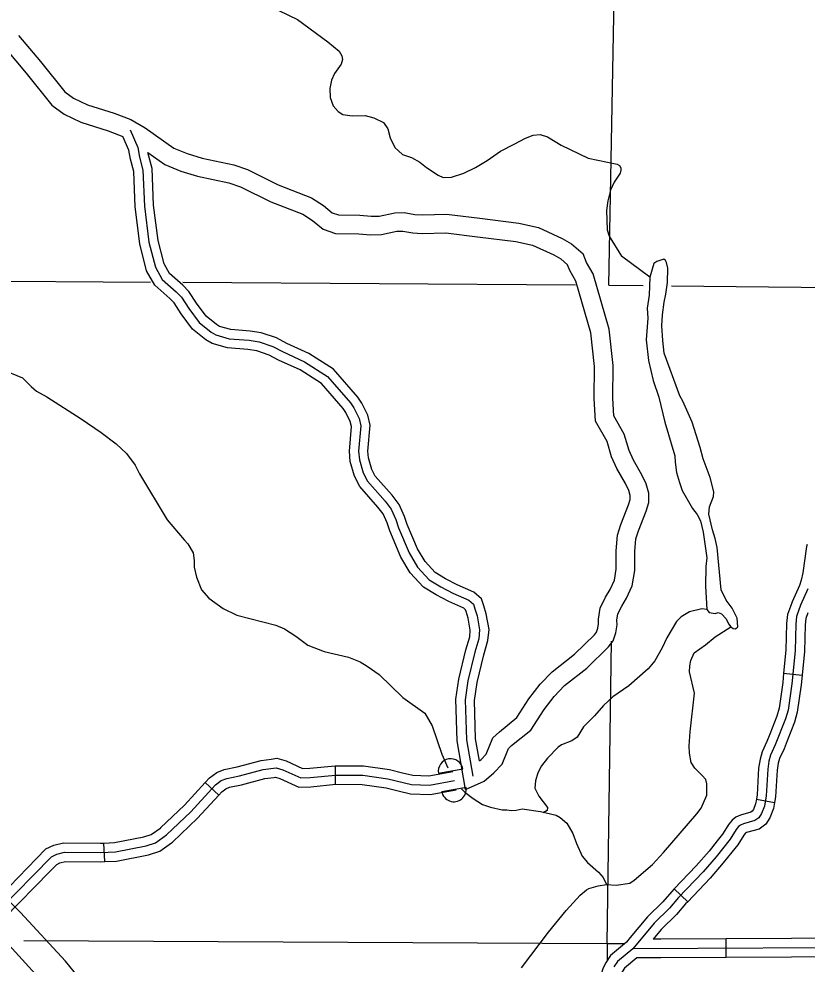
# Model space of a CAD drawing. Extents: x 1373862 to 1376999, y 1168398 to 1170455.
# Drawn here: x 1375987.3 to 1376114.8, y 1168683.4 to 1168836.3 of the extents above; entities that cross this region are included whole.
import ezdxf

# ---------------------------------------------------------------- set-up
doc = ezdxf.new("R2010")
doc.units = 0
for name, color, linetype in [('Level 10', 7, 'Continuous'), ('Level 35', 7, 'Continuous'), ('Level 38', 7, 'Continuous'), ('Level 4', 7, 'Continuous'), ('Level 45', 7, 'Continuous'), ('Level 46', 7, 'Continuous'), ('Level 5', 7, 'Continuous')]:
    doc.layers.add(name, color=color, linetype=linetype)

msp = doc.modelspace()

# ---------------------------------------------------------------- linework, layer by layer
at = {"layer": 'Level 10'}
for points in [[(1376009.3, 1168602.9), (1376009.64, 1168610.64), (1376010.17, 1168618.08), (1376010.71, 1168621.05), (1376013.81, 1168635.3), (1376014.28, 1168640.64), (1376014.72, 1168652.3), (1376014.24, 1168655.88), (1376013.54, 1168659.35), (1376012.35, 1168662.69), (1376011.28, 1168664.68), (1376009, 1168668.17), (1376007.49, 1168669.85), (1376006.14, 1168671.17), (1376004.97, 1168672.53), (1376003.37, 1168674.15), (1376000.37, 1168677.47), (1375997.7, 1168680.46), (1375994.86, 1168683.89), (1375987.61, 1168691.78), (1375985.75, 1168693.59)], [(1375984.02, 1168688.29), (1375991.09, 1168680.6), (1375993.91, 1168677.2), (1375996.64, 1168674.13), (1375999.74, 1168670.71), (1376001.29, 1168669.14), (1376002.49, 1168667.75), (1376003.88, 1168666.39), (1376005.02, 1168665.12), (1376006.98, 1168662.12), (1376007.77, 1168660.66), (1376008.71, 1168658.01), (1376009.31, 1168655.06), (1376009.7, 1168652.06), (1376009.29, 1168640.96), (1376008.85, 1168636.05), (1376005.8, 1168622.02), (1376005.21, 1168618.7), (1376004.64, 1168610.93), (1376004.32, 1168603.27)]]:
    msp.add_lwpolyline(points, dxfattribs=at)
at = {"layer": 'Level 35'}
for points in [[(1376026.26, 1168839.14), (1376032.41, 1168836.16), (1376037.33, 1168832.53), (1376039.14, 1168831.04), (1376039.59, 1168830.3), (1376039.69, 1168829.72), (1376039.45, 1168828.94), (1376038.4, 1168827.43), (1376037.91, 1168826.36), (1376037.64, 1168825), (1376037.69, 1168823.56), (1376038.18, 1168822.2), (1376038.99, 1168821.26), (1376039.71, 1168820.81), (1376041.22, 1168820.58), (1376043.34, 1168820.63), (1376044.76, 1168820.26), (1376046.33, 1168819.48), (1376047, 1168818.46), (1376047.37, 1168817.04), (1376048.12, 1168815.46), (1376049.39, 1168814.31), (1376050.82, 1168813.86), (1376052.17, 1168813.11), (1376053.28, 1168812.23), (1376055.17, 1168810.99), (1376055.97, 1168810.59), (1376057.29, 1168810.64), (1376059.33, 1168811.3), (1376061.21, 1168812.22), (1376063.06, 1168813.35), (1376065.23, 1168814.89), (1376067.45, 1168816.03), (1376069.28, 1168816.97), (1376070.5, 1168817.46), (1376071.64, 1168817.59), (1376072.83, 1168817.21), (1376075.06, 1168815.85), (1376079.42, 1168813.76), (1376084.1, 1168812.79), (1376084.48, 1168812.53), (1376084.72, 1168812.17), (1376084.72, 1168811.79), (1376084.57, 1168811.29), (1376083.64, 1168809.86), (1376083.02, 1168808.57), (1376082.58, 1168806.83), (1376082.37, 1168805.26), (1376082.49, 1168802.14), (1376082.82, 1168801.1)], [(1376082.82, 1168801.1), (1376084.83, 1168797.9)], [(1376089.37, 1168794.48), (1376084.83, 1168797.9)], [(1376091.92, 1168797.21), (1376091.63, 1168797.41), (1376090.52, 1168797.05), (1376090.04, 1168796.73), (1376089.37, 1168794.48), (1376089.26, 1168791.57), (1376088.94, 1168789.48), (1376089.08, 1168787.84), (1376088.78, 1168784.36), (1376089.16, 1168781.02), (1376089.94, 1168777.8), (1376090.85, 1168775.09), (1376091.82, 1168771.04), (1376093.43, 1168765.61), (1376093.48, 1168764.59), (1376093.72, 1168762.93), (1376094.16, 1168761.28), (1376094.63, 1168760), (1376096.31, 1168757.08), (1376097.03, 1168756.12), (1376097.56, 1168755.11), (1376098, 1168753.25), (1376098.59, 1168749.12), (1376098.43, 1168747.69), (1376098.37, 1168744.55), (1376098.6, 1168740.78), (1376098.97, 1168740.29), (1376099.98, 1168740.1), (1376100.46, 1168740.29), (1376100.98, 1168740.06), (1376101.71, 1168739.24), (1376102.12, 1168738.43), (1376102.51, 1168737.93), (1376102.89, 1168737.71), (1376103.22, 1168737.64), (1376103.61, 1168737.94), (1376103.52, 1168739.38), (1376102.68, 1168740.96), (1376101.72, 1168742.27), (1376100.9, 1168743.96), (1376100.26, 1168750.76), (1376099.96, 1168752.26), (1376099.52, 1168753.63), (1376098.95, 1168756.15), (1376099.04, 1168757.38), (1376099.7, 1168759.02), (1376099.75, 1168759.79), (1376099.15, 1168762.12), (1376097.99, 1168765.13), (1376097.53, 1168766.94), (1376096.22, 1168771.04), (1376094.75, 1168774.44), (1376094.26, 1168775.33), (1376091.71, 1168782.23), (1376091.47, 1168784.27), (1376091.34, 1168786.65), (1376091.44, 1168788.43), (1376091.7, 1168790.48), (1376091.99, 1168791.76), (1376092.23, 1168793.63), (1376092.32, 1168795.95), (1376092.1, 1168796.86), (1376091.92, 1168797.21)], [(1375984.55, 1168779.62), (1375987.94, 1168778.24), (1375989.32, 1168776.83), (1375990.21, 1168776.06), (1375991.83, 1168775.14), (1375997.41, 1168771.6), (1376000.64, 1168769.38), (1376003.05, 1168767.52), (1376004.76, 1168765.98), (1376006.16, 1168764.08), (1376006.86, 1168762.68), (1376011.32, 1168755.25), (1376014.05, 1168752)], [(1376014.05, 1168752), (1376014.66, 1168751.38), (1376015.53, 1168749.93), (1376015.69, 1168748.69), (1376015.68, 1168747.59), (1376016.06, 1168746), (1376016.87, 1168743.92), (1376018.07, 1168742.6), (1376020.37, 1168740.9), (1376022.61, 1168739.85), (1376028.89, 1168738.2), (1376030.31, 1168737.63), (1376032.15, 1168736.44), (1376034.09, 1168735), (1376036.71, 1168733.97), (1376040.67, 1168733.07), (1376042.51, 1168732.27), (1376043.66, 1168731.61), (1376045.6, 1168730.25), (1376049.42, 1168726.55), (1376052.98, 1168723.99), (1376054.18, 1168721.96), (1376055.74, 1168717.37), (1376056.74, 1168715.16)], [(1376098.6, 1168740.78), (1376097.81, 1168740.84), (1376095.83, 1168740.36), (1376094.45, 1168739.56), (1376093.68, 1168738.83), (1376092.16, 1168736.19), (1376091.4, 1168734.56), (1376090.22, 1168732.44), (1376089.11, 1168731.17), (1376085.97, 1168728.39), (1376083.42, 1168726.66), (1376081.91, 1168725.24), (1376080.45, 1168723.54), (1376078.66, 1168721.8)], [(1376068.61, 1168682.81), (1376073, 1168688.56), (1376075.87, 1168692.09), (1376078.14, 1168694.56), (1376079.12, 1168695.42), (1376079.5, 1168695.62), (1376081.05, 1168696.07), (1376082.4, 1168696.27), (1376083.93, 1168696.2), (1376086.16, 1168696.51), (1376086.87, 1168696.98), (1376089.8, 1168699.53), (1376091.62, 1168701.48), (1376096.99, 1168707.7), (1376097.7, 1168708.65), (1376098.6, 1168710.75), (1376098.61, 1168712.57), (1376098.42, 1168713.24), (1376097.87, 1168713.91), (1376096.65, 1168715.11), (1376096.1, 1168716), (1376095.81, 1168717.52), (1376095.75, 1168718.72), (1376095.92, 1168721), (1376096.59, 1168727.22), (1376095.79, 1168730.69), (1376095.84, 1168731.63), (1376096.04, 1168732.49), (1376096.58, 1168733.74), (1376098.4, 1168735.02), (1376099.95, 1168736.32), (1376102.51, 1168737.93)], [(1376078.66, 1168721.8), (1376077.66, 1168720.12), (1376076.78, 1168719.53), (1376075.12, 1168718.85), (1376074.56, 1168718.5), (1376072.86, 1168716.7), (1376071.89, 1168715.45), (1376071.26, 1168714.36), (1376070.89, 1168713.05), (1376070.81, 1168711.89), (1376071.44, 1168710.56), (1376072.85, 1168708.73), (1376072.78, 1168708.23), (1376072.14, 1168707.88)], [(1376058.92, 1168711.74), (1376059.45, 1168711.21), (1376060.8, 1168710.21), (1376062.34, 1168709.24), (1376063.61, 1168708.78), (1376065.48, 1168708.36), (1376066.24, 1168708.37), (1376067.04, 1168708.23), (1376067.76, 1168708.29)], [(1376067.76, 1168708.29), (1376068.73, 1168708.54), (1376071.7, 1168708.11), (1376074.22, 1168707.5), (1376074.9, 1168707.11), (1376075.94, 1168706.2), (1376076.94, 1168704.51), (1376077.54, 1168702.9), (1376078.47, 1168700.86), (1376079.3, 1168699.83), (1376081.1, 1168698.29), (1376081.86, 1168697.4), (1376082.4, 1168696.27)]]:
    msp.add_lwpolyline(points, dxfattribs=at)
at = {"layer": 'Level 38'}
for p, q in [((1376055.2, 1168714.28), (1376059.14, 1168714.97)), ((1376055.72, 1168711.33), (1376059.66, 1168712.01))]:
    msp.add_line(p, q, dxfattribs=at)
for centre, start, end in [((1376057.17, 1168714.62), 9.9115, 189.9115), ((1376057.69, 1168711.67), 189.9115, 9.9115)]:
    msp.add_arc(centre, 2, start, end, dxfattribs=at)
at = {"layer": 'Level 4'}
for points in [[(1375977.91, 1168793.92), (1376008.61, 1168793.71)], [(1376013.84, 1168793.68), (1376077.37, 1168793.25)], [(1376082.74, 1168793.21), (1376088.33, 1168793.16)], [(1376092.9, 1168793.11), (1376129.53, 1168792.74)]]:
    msp.add_lwpolyline(points, dxfattribs=at)
at = {"layer": 'Level 45'}
for p, q in [((1376111.03, 1168730.44), (1376114.02, 1168730.14)), ((1376038.55, 1168712.49), (1376038.57, 1168715.49)), ((1376019.68, 1168710.74), (1376017.47, 1168712.77)), ((1376106.62, 1168710.09), (1376109.57, 1168709.57)), ((1376001.23, 1168699.99), (1376001.08, 1168702.98)), ((1376093.35, 1168695.58), (1376095.52, 1168693.51)), ((1376101.73, 1168684.5), (1376101.72, 1168687.5))]:
    msp.add_line(p, q, dxfattribs=at)
for points in [[(1376005.32, 1168818.32), (1376006.58, 1168815.44), (1376006.86, 1168813.88), (1376007.41, 1168811.82), (1376007.63, 1168805.99), (1376008.38, 1168800.17), (1376009.41, 1168796.09), (1376010.51, 1168794.14)], [(1376010.51, 1168794.14), (1376012.79, 1168792.14), (1376013.64, 1168791.25), (1376014.81, 1168789.41), (1376016.52, 1168787.14), (1376018.42, 1168785.61), (1376019.18, 1168785.15), (1376021.35, 1168784.54), (1376024.56, 1168784.3), (1376026.18, 1168784.04), (1376028.42, 1168783.28), (1376029.99, 1168782.45), (1376033.54, 1168780.83), (1376037.25, 1168778.45), (1376040.97, 1168774.17), (1376041.5, 1168773.36), (1376042.36, 1168771.66), (1376042.64, 1168770.44), (1376042.29, 1168766.36), (1376042.42, 1168764.98), (1376043.03, 1168762.86), (1376043.73, 1168761.49), (1376046.57, 1168758.28), (1376047.55, 1168756.99), (1376048.3, 1168755.29), (1376048.72, 1168753.98), (1376050.48, 1168749.91), (1376051.83, 1168747.61), (1376053.72, 1168745.56), (1376055.59, 1168744.42), (1376057.54, 1168743.39), (1376060.09, 1168742.25), (1376060.86, 1168741.6), (1376061.11, 1168740.89), (1376061.45, 1168739.72), (1376061.86, 1168737.46), (1376061.73, 1168736.02), (1376061.07, 1168733.83), (1376059.97, 1168729.22), (1376059.5, 1168726.15), (1376059.71, 1168719.68), (1376060.75, 1168713.81)], [(1376114.83, 1168751.26), (1376114.74, 1168750.94), (1376114.15, 1168746.69), (1376113.88, 1168745.5), (1376113.59, 1168744.61), (1376112.4, 1168741.99), (1376112.14, 1168741.25)], [(1376114.96, 1168744.08), (1376113.77, 1168741.44), (1376113.12, 1168739.63), (1376112.98, 1168738.37), (1376112.88, 1168734.09), (1376112.35, 1168728.76), (1376111.74, 1168724.48), (1376111.35, 1168723.05), (1376109.68, 1168718.85), (1376108.93, 1168717.21), (1376108.65, 1168716.25), (1376108.45, 1168714.95), (1376108.2, 1168710.63), (1376107.91, 1168708.96), (1376107.45, 1168707.76), (1376107.01, 1168707.09), (1376106.38, 1168706.62), (1376104.53, 1168706.11), (1376104.06, 1168705.9), (1376103.72, 1168705.64), (1376103.35, 1168705.19), (1376102.36, 1168703.6), (1376100.1, 1168700.76), (1376097.99, 1168698.33), (1376094.03, 1168694.16), (1376092.58, 1168692.48), (1376090.09, 1168690.06), (1376086.64, 1168685.91), (1376084.14, 1168683.81), (1376083.58, 1168682.96)], [(1376112.14, 1168741.25), (1376111.68, 1168739.96), (1376111.51, 1168738.47), (1376111.4, 1168734.18), (1376111.03, 1168730.44)], [(1376114.96, 1168740.24), (1376114.62, 1168739.28), (1376114.51, 1168738.26), (1376114.4, 1168733.99), (1376114.02, 1168730.14)], [(1376111.03, 1168730.44), (1376110.88, 1168728.94), (1376110.3, 1168724.78), (1376109.95, 1168723.52), (1376108.79, 1168720.61)], [(1376114.02, 1168730.14), (1376113.86, 1168728.58), (1376113.24, 1168724.16), (1376112.8, 1168722.56), (1376111.58, 1168719.5)], [(1376108.79, 1168720.61), (1376108.33, 1168719.42), (1376107.55, 1168717.73), (1376107.21, 1168716.57), (1376106.98, 1168715.1), (1376106.74, 1168710.8), (1376106.62, 1168710.09)], [(1376111.58, 1168719.5), (1376111.09, 1168718.25), (1376110.37, 1168716.68), (1376110.14, 1168715.92), (1376109.97, 1168714.79), (1376109.72, 1168710.45), (1376109.57, 1168709.57)], [(1376017.47, 1168712.77), (1376018.15, 1168713.51), (1376019.34, 1168714.41), (1376020.55, 1168714.89), (1376022.66, 1168715.3), (1376026.53, 1168716.35), (1376028.15, 1168716.58)], [(1376028.15, 1168716.58), (1376029.05, 1168716.7), (1376030.56, 1168716.26), (1376033.23, 1168715.05), (1376034.37, 1168715.08), (1376038.47, 1168715.49), (1376038.57, 1168715.49)], [(1376038.57, 1168715.49), (1376043.08, 1168715.47), (1376047.28, 1168714.87), (1376049.38, 1168714.36)], [(1375983.9, 1168691.9), (1375992.59, 1168700.78), (1375993.48, 1168701.2), (1375994.73, 1168701.5), (1376000.57, 1168701.46), (1376002.96, 1168701.57), (1376007.9, 1168702.54), (1376009.43, 1168703.02), (1376011.22, 1168704.31), (1376015.17, 1168708.05), (1376019.16, 1168712.4), (1376020.08, 1168713.09), (1376020.97, 1168713.44), (1376023, 1168713.84), (1376026.83, 1168714.88), (1376028.94, 1168715.17), (1376030.04, 1168714.85), (1376032.93, 1168713.54), (1376034.46, 1168713.59), (1376038.54, 1168713.99), (1376042.97, 1168713.97), (1376047, 1168713.39), (1376050.86, 1168712.46), (1376053.73, 1168712.37), (1376057.81, 1168713.08)], [(1376049.38, 1168714.36), (1376051.07, 1168713.95), (1376053.63, 1168713.87), (1376057.55, 1168714.56)], [(1376010.26, 1168705.47), (1376014.1, 1168709.1), (1376017.47, 1168712.77)], [(1376019.68, 1168710.74), (1376020.17, 1168711.28), (1376020.82, 1168711.77), (1376021.4, 1168712), (1376023.34, 1168712.38), (1376027.13, 1168713.41), (1376028.57, 1168713.61)], [(1376028.57, 1168713.61), (1376028.83, 1168713.64), (1376029.52, 1168713.44), (1376032.63, 1168712.03), (1376034.56, 1168712.09), (1376038.61, 1168712.49), (1376038.55, 1168712.49)], [(1376038.55, 1168712.49), (1376042.86, 1168712.47), (1376046.72, 1168711.92), (1376048.67, 1168711.45)], [(1376012.02, 1168703.04), (1376012.18, 1168703.15), (1376016.24, 1168707), (1376019.68, 1168710.74)], [(1376048.67, 1168711.45), (1376050.66, 1168710.96), (1376053.84, 1168710.86), (1376058.07, 1168711.6)], [(1376106.62, 1168710.09), (1376106.49, 1168709.35), (1376106.14, 1168708.44), (1376105.92, 1168708.12), (1376105.72, 1168707.96), (1376104.04, 1168707.5), (1376103.29, 1168707.17), (1376102.69, 1168706.7), (1376102.16, 1168706.05), (1376101.16, 1168704.45), (1376100.29, 1168703.36)], [(1376109.57, 1168709.57), (1376109.39, 1168708.56), (1376108.82, 1168707.05), (1376108.13, 1168706.02), (1376107.06, 1168705.22), (1376105.05, 1168704.67), (1376104.85, 1168704.58), (1376104.8, 1168704.54), (1376104.59, 1168704.29), (1376103.61, 1168702.71), (1376102.63, 1168701.49)], [(1376001.08, 1168702.98), (1376002.78, 1168703.07), (1376007.53, 1168703.99), (1376008.75, 1168704.38), (1376010.27, 1168705.47)], [(1376100.29, 1168703.36), (1376098.97, 1168701.7), (1376096.9, 1168699.32), (1376093.35, 1168695.58)], [(1375990.21, 1168700.5), (1375991.71, 1168702.03), (1375992.98, 1168702.62), (1375994.56, 1168703), (1376000.54, 1168702.96), (1376001.08, 1168702.98)], [(1376001.23, 1168699.99), (1376003.14, 1168700.08), (1376008.28, 1168701.08), (1376010.11, 1168701.66), (1376012.02, 1168703.04)], [(1375982.83, 1168692.95), (1375990.21, 1168700.5)], [(1376102.63, 1168701.49), (1376101.27, 1168699.78), (1376099.12, 1168697.3), (1376095.52, 1168693.51)], [(1375992.36, 1168698.4), (1375993.47, 1168699.54), (1375993.98, 1168699.78), (1375994.9, 1168700), (1376000.6, 1168699.96), (1376001.23, 1168699.99)], [(1375984.97, 1168690.85), (1375992.36, 1168698.4)], [(1376093.35, 1168695.58), (1376092.94, 1168695.15), (1376091.51, 1168693.49), (1376089.01, 1168691.06), (1376086.2, 1168687.69)], [(1376095.52, 1168693.51), (1376095.16, 1168693.14), (1376093.7, 1168691.43), (1376091.22, 1168689.02), (1376089.91, 1168687.45)], [(1376086.2, 1168687.69), (1376085.59, 1168686.95), (1376083.03, 1168684.8), (1376082.31, 1168683.71), (1376081.84, 1168682.82), (1376080.93, 1168679.9), (1376080.9, 1168678.01)], [(1376091.16, 1168687.45), (1376089.91, 1168687.45)], [(1376101.72, 1168687.5), (1376091.16, 1168687.45)], [(1376112.28, 1168687.54), (1376101.72, 1168687.5)], [(1376122.84, 1168687.59), (1376112.28, 1168687.54)], [(1376128.76, 1168686.08), (1376086.64, 1168685.91)], [(1376087.26, 1168684.44), (1376085.29, 1168682.78), (1376084.89, 1168682.18), (1376084.63, 1168681.67), (1376083.92, 1168679.41), (1376083.89, 1168677.96)], [(1376091.17, 1168684.45), (1376087.26, 1168684.44)], [(1376101.73, 1168684.5), (1376091.17, 1168684.45)], [(1376112.29, 1168684.54), (1376101.73, 1168684.5)], [(1376122.85, 1168684.59), (1376112.29, 1168684.54)]]:
    msp.add_lwpolyline(points, dxfattribs=at)
at = {"layer": 'Level 46'}
for points in [[(1375979.07, 1168835.91), (1375981.31, 1168833.74), (1375982.19, 1168833.16), (1375984.13, 1168832.3), (1375985.17, 1168831.45), (1375988.53, 1168827.47), (1375992.66, 1168822.29), (1375994.65, 1168820.84), (1375997.34, 1168819.55), (1376001.76, 1168818.16), (1376004.15, 1168817.26)], [(1375987.29, 1168833.59), (1375990.85, 1168829.37), (1375994.76, 1168824.47), (1375996.19, 1168823.42), (1375998.44, 1168822.35), (1376002.74, 1168821), (1376005.44, 1168819.98), (1376007.74, 1168818.66), (1376012.39, 1168815.38), (1376014.55, 1168814.47), (1376016.96, 1168813.73), (1376022.11, 1168812.64), (1376024.32, 1168811.89), (1376029.29, 1168809.45), (1376034.67, 1168807.35), (1376036.63, 1168806.06), (1376038.02, 1168804.92), (1376039.04, 1168804.56), (1376042.49, 1168804.53), (1376044.31, 1168804.35), (1376045.63, 1168804.38), (1376048.12, 1168804.92), (1376049.65, 1168804.93), (1376051.38, 1168804.65), (1376052.61, 1168804.57), (1376056.52, 1168804.68), (1376061.88, 1168804.01)], [(1376009.32, 1168793.18), (1376008, 1168795.53), (1376006.9, 1168799.89), (1376006.14, 1168805.87), (1376005.92, 1168811.6), (1376005.39, 1168813.56), (1376005.14, 1168815.01), (1376004.15, 1168817.26)], [(1376008.2, 1168814.66), (1376010.93, 1168812.74), (1376013.52, 1168811.64), (1376016.21, 1168810.82), (1376021.32, 1168809.74), (1376023.17, 1168809.12), (1376028.08, 1168806.7), (1376033.28, 1168804.68), (1376034.85, 1168803.64), (1376036.53, 1168802.27), (1376038.52, 1168801.57), (1376042.32, 1168801.53), (1376044.19, 1168801.35), (1376045.99, 1168801.38), (1376048.46, 1168801.92), (1376049.42, 1168801.93), (1376051.05, 1168801.67), (1376052.55, 1168801.57), (1376056.37, 1168801.68), (1376061.51, 1168801.03)], [(1376011.69, 1168795.1), (1376010.81, 1168796.65), (1376009.85, 1168800.45), (1376009.13, 1168806.12), (1376008.9, 1168812.05), (1376008.2, 1168814.66)], [(1376061.88, 1168804.01), (1376068.21, 1168803.25), (1376071.36, 1168802.52), (1376075.22, 1168800.77), (1376076.72, 1168799.91), (1376078.61, 1168798.27)], [(1376061.52, 1168801.03), (1376067.69, 1168800.29), (1376070.4, 1168799.66), (1376073.85, 1168798.1), (1376074.97, 1168797.45), (1376076.09, 1168796.49)], [(1376059.6, 1168711.67), (1376062.59, 1168712.99), (1376064.18, 1168714.33), (1376065.51, 1168715.73), (1376066.55, 1168718.27), (1376067.03, 1168718.74), (1376070.16, 1168721.26), (1376072.3, 1168724.59), (1376073.91, 1168726.71), (1376075.6, 1168728.46), (1376079.2, 1168731.29), (1376082.71, 1168734.7), (1376083.46, 1168735.7), (1376083.89, 1168737), (1376084.1, 1168738.25), (1376084.07, 1168739.02), (1376084.23, 1168740.05), (1376084.85, 1168741.32), (1376085.61, 1168742.61), (1376086.54, 1168744.59), (1376086.96, 1168747.04), (1376086.95, 1168750.11), (1376087.11, 1168752.17), (1376087.53, 1168753.49), (1376088.78, 1168756.68), (1376089.2, 1168758.06), (1376089.23, 1168759.56), (1376088.82, 1168761.08), (1376088.11, 1168762.52), (1376086.73, 1168764.92), (1376086.02, 1168766.48), (1376085.26, 1168769.12), (1376083.56, 1168772.08), (1376083.39, 1168774.95), (1376083.44, 1168780.22), (1376082.8, 1168786.07), (1376080.2, 1168795.01), (1376079.16, 1168796.87), (1376078.61, 1168798.27)], [(1376061.83, 1168716.27), (1376062.12, 1168716.51), (1376062.94, 1168717.38), (1376064.01, 1168720), (1376065.05, 1168720.99), (1376067.9, 1168723.29), (1376069.84, 1168726.3), (1376071.63, 1168728.67), (1376073.58, 1168730.7), (1376077.22, 1168733.55), (1376080.45, 1168736.68), (1376080.76, 1168737.1), (1376080.97, 1168737.73), (1376081.09, 1168738.44), (1376081.06, 1168739.19), (1376081.33, 1168740.96), (1376082.21, 1168742.75), (1376082.96, 1168744.01), (1376083.65, 1168745.49), (1376083.96, 1168747.29), (1376083.95, 1168750.22), (1376084.15, 1168752.76), (1376084.71, 1168754.5), (1376085.94, 1168757.66), (1376086.21, 1168758.53), (1376086.22, 1168759.19), (1376086, 1168760.02), (1376085.46, 1168761.11), (1376084.06, 1168763.55), (1376083.2, 1168765.44), (1376082.47, 1168767.94), (1376080.6, 1168771.19), (1376080.39, 1168774.87), (1376080.44, 1168780.07), (1376079.85, 1168785.48), (1376077.42, 1168793.84), (1376076.45, 1168795.58), (1376076.09, 1168796.49)], [(1376061.83, 1168716.27), (1376061.21, 1168719.84), (1376061.01, 1168726.06), (1376061.44, 1168728.93), (1376062.52, 1168733.44), (1376063.21, 1168735.73), (1376063.38, 1168737.53), (1376062.91, 1168740.06), (1376062.54, 1168741.35), (1376062.14, 1168742.49), (1376060.9, 1168743.54), (1376058.2, 1168744.74), (1376056.33, 1168745.72), (1376054.68, 1168746.73), (1376053.04, 1168748.51), (1376051.82, 1168750.59), (1376050.12, 1168754.5), (1376049.7, 1168755.82), (1376048.85, 1168757.76), (1376047.73, 1168759.23), (1376044.98, 1168762.34), (1376044.43, 1168763.41), (1376043.9, 1168765.26), (1376043.8, 1168766.36), (1376044.16, 1168770.55), (1376043.79, 1168772.17), (1376042.8, 1168774.12), (1376042.17, 1168775.08), (1376038.24, 1168779.6), (1376034.26, 1168782.15), (1376030.65, 1168783.79), (1376029.02, 1168784.66), (1376026.54, 1168785.51), (1376024.73, 1168785.79), (1376021.61, 1168786.03), (1376019.79, 1168786.54), (1376019.28, 1168786.84), (1376017.61, 1168788.19), (1376016.04, 1168790.27), (1376014.83, 1168792.18), (1376013.83, 1168793.22), (1376011.69, 1168795.1)], [(1376059.6, 1168711.67), (1376058.21, 1168719.52), (1376058, 1168726.24), (1376058.5, 1168729.51), (1376059.62, 1168734.22), (1376060.25, 1168736.31), (1376060.35, 1168737.4), (1376059.99, 1168739.37), (1376059.68, 1168740.43), (1376059.58, 1168740.72), (1376059.29, 1168740.97), (1376056.89, 1168742.04), (1376054.85, 1168743.11), (1376052.76, 1168744.39), (1376050.62, 1168746.71), (1376049.14, 1168749.23), (1376047.31, 1168753.45), (1376046.89, 1168754.76), (1376046.25, 1168756.23), (1376045.41, 1168757.32), (1376042.48, 1168760.64), (1376041.63, 1168762.3), (1376040.93, 1168764.71), (1376040.79, 1168766.36), (1376041.13, 1168770.34), (1376040.94, 1168771.14), (1376040.2, 1168772.61), (1376039.77, 1168773.27), (1376036.26, 1168777.3), (1376032.82, 1168779.51), (1376029.33, 1168781.1), (1376027.82, 1168781.9), (1376025.82, 1168782.58), (1376024.39, 1168782.81), (1376021.08, 1168783.06), (1376018.58, 1168783.76), (1376017.55, 1168784.38), (1376015.43, 1168786.09), (1376013.57, 1168788.56), (1376012.46, 1168790.32), (1376011.75, 1168791.05), (1376009.32, 1168793.18)]]:
    msp.add_lwpolyline(points, dxfattribs=at)
at = {"layer": 'Level 5'}
for points in [[(1376082.74, 1168793.21), (1376084.68, 1168897.54)], [(1375988.16, 1168687.21), (1376082.5, 1168686.76), (1376083.2, 1168735.62)], [(1376082.5, 1168686.76), (1376082.48, 1168683.89)], [(1376082.5, 1168686.76), (1376085.28, 1168686.75)]]:
    msp.add_lwpolyline(points, dxfattribs=at)

doc.saveas('drawing.dxf')
